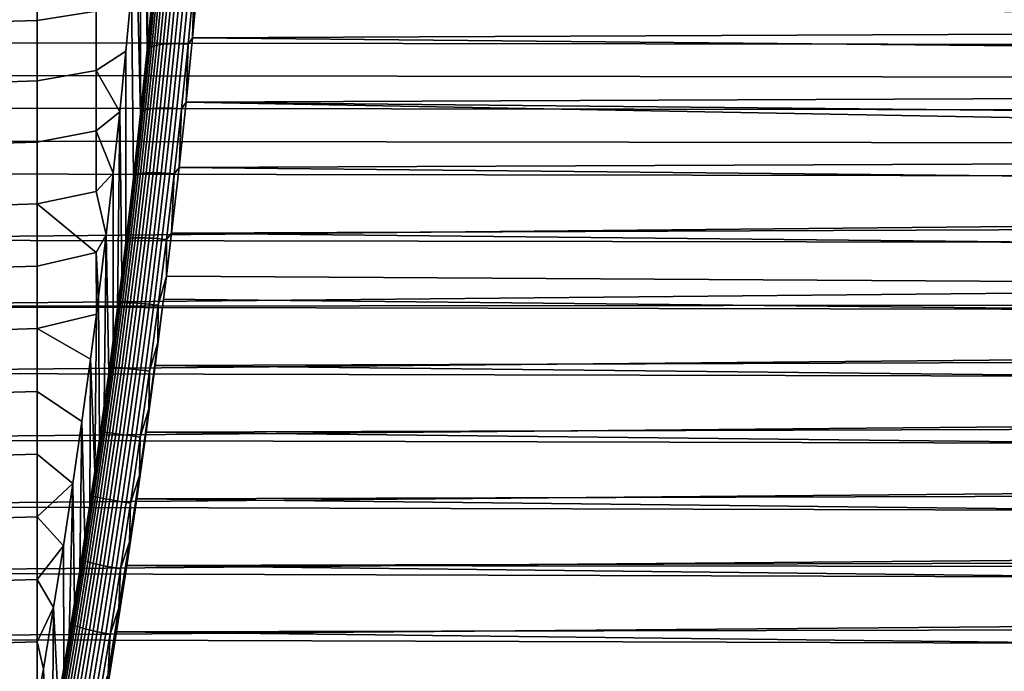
# Model space of a CAD drawing. Header units: metres. Extents: x -29 to 117, y -464 to 29.
# Tile 309 of 362: x 69 to 87, y -4 to 7. Entities that reach past the tile are written whole.
import ezdxf

# ---------------------------------------------------------------- set-up
doc = ezdxf.new("R2010")
doc.units = ezdxf.units.M
doc.layers.add('solid_24_501_056_XXX', color=7, linetype='CONTINUOUS')

msp = doc.modelspace()

# ---------------------------------------------------------------- linework, layer by layer
at = {"layer": 'solid_24_501_056_XXX'}
for points in [[(71.721443, 7.842888, 25.533432), (71.61541, 6.743307, 25.235132), (71.672249, 12.776339, 29.962769), (71.708588, 13.714664, 30.536142)], [(71.61541, 6.743307, 25.235132), (71.625679, 11.815126, 29.430431), (71.672249, 12.776339, 29.962769)], [(71.61541, 6.743307, 25.235132), (71.568901, 10.831899, 28.93973), (71.625679, 11.815126, 29.430431)], [(71.61541, 6.743307, 25.235132), (71.499863, 5.631461, 24.982557), (71.502106, 9.829679, 28.492067), (71.568901, 10.831899, 28.93973)], [(71.499863, 5.631461, 24.982557), (71.425323, 8.809092, 28.087818), (71.502106, 9.829679, 28.492067)], [(71.499863, 5.631461, 24.982557), (71.374847, 4.508068, 24.77607), (71.338821, 7.773526, 27.728243), (71.425323, 8.809092, 28.087818)], [(70.726494, 8.451011, 27.942171), (70.726494, 7.423905, 27.60565), (69.69474, 7.260709, 27.568798), (69.69474, 8.306129, 27.904154)], [(69.69474, 8.306129, 27.904154), (69.69474, 7.260709, 27.568798), (68.664307, 7.228735, 27.615053), (68.664307, 8.273933, 27.949589)], [(71.696312, 6.804221, 25.020794), (71.802162, 7.902641, 25.31921), (71.843315, 7.918298, 25.252953), (71.737183, 6.816877, 24.953722)], [(71.737183, 6.816877, 24.953722), (71.843315, 7.918298, 25.252953), (71.890999, 7.932148, 25.190794), (71.784584, 6.827847, 24.890779)], [(71.784584, 6.827847, 24.890779), (71.890999, 7.932148, 25.190794), (71.944733, 7.944053, 25.133345), (71.838051, 6.837024, 24.832588)], [(71.838051, 6.837024, 24.832588), (71.944733, 7.944053, 25.133345), (72.003983, 7.953896, 25.081175), (71.897057, 6.844316, 24.779726)], [(71.897057, 6.844316, 24.779726), (72.003983, 7.953896, 25.081175), (72.068169, 7.961579, 25.034801), (71.961014, 6.849652, 24.732716)], [(71.961014, 6.849652, 24.732716), (72.068169, 7.961579, 25.034801), (72.13665, 7.967026, 24.99468), (72.029297, 6.852979, 24.692019)], [(72.029297, 6.852979, 24.692019), (72.13665, 7.967026, 24.99468), (72.208755, 7.970183, 24.961212), (72.101219, 6.854263, 24.658041)], [(72.101219, 6.854263, 24.658041), (72.208755, 7.970183, 24.961212), (72.283768, 7.97102, 24.934725), (72.176079, 6.853492, 24.631117)], [(72.176079, 6.853492, 24.631117), (72.283768, 7.97102, 24.934725), (72.360947, 7.969528, 24.915482), (72.253128, 6.850674, 24.611513)], [(72.253128, 6.850674, 24.611513), (72.360947, 7.969528, 24.915482), (72.439529, 7.965721, 24.903673), (72.331612, 6.845836, 24.599424)], [(72.331612, 6.845836, 24.599424), (72.439529, 7.965721, 24.903673), (72.409271, 6.957699, 24.624756)], [(72.409271, 6.957699, 24.624756), (72.512886, 8.073119, 24.932795), (111.956772, 7.689563, 24.821312), (112.031677, 7.130993, 24.669399)], [(72.439529, 7.965721, 24.903673), (72.512886, 8.073119, 24.932795), (72.409271, 6.957699, 24.624756)], [(71.338821, 7.773526, 27.728243), (71.242622, 6.723408, 27.413557), (70.726494, 6.383461, 27.312956), (70.726494, 7.423905, 27.60565)], [(71.374847, 4.508068, 24.77607), (71.240677, 3.376263, 24.616394), (71.242622, 6.723408, 27.413557), (71.338821, 7.773526, 27.728243)], [(71.740967, 7.866539, 25.461359), (71.635727, 6.77437, 25.164642), (71.61541, 6.743307, 25.235132), (71.721443, 7.842888, 25.533432)], [(71.635727, 6.77437, 25.164642), (71.740967, 7.866539, 25.461359), (71.767929, 7.88533, 25.388908), (71.662384, 6.790005, 25.091333)], [(71.662384, 6.790005, 25.091333), (71.767929, 7.88533, 25.388908), (71.802162, 7.902641, 25.31921), (71.696312, 6.804221, 25.020794)], [(114.250267, 6.805587, 79.420959), (114.341499, 7.373277, 79.273712), (63.46143, 7.442299, 79.254944), (63.358269, 6.874809, 79.403679)], [(70.726494, 7.423905, 27.60565), (70.726494, 6.383461, 27.312956), (69.69474, 6.201815, 27.278772), (69.69474, 7.260709, 27.568798)], [(69.69474, 7.260709, 27.568798), (69.69474, 6.201815, 27.278772), (68.664307, 6.170079, 27.325918), (68.664307, 7.228735, 27.615053)], [(72.409271, 6.957699, 24.624756), (112.031677, 7.130993, 24.669399), (112.1091, 6.56838, 24.528711)], [(72.296364, 5.829614, 24.362448), (72.409271, 6.957699, 24.624756), (112.1091, 6.56838, 24.528711), (112.188744, 6.001992, 24.399384)], [(72.331612, 6.845836, 24.599424), (72.409271, 6.957699, 24.624756), (72.296364, 5.829614, 24.362448)], [(114.15741, 6.234229, 79.556564), (114.250267, 6.805587, 79.420959), (63.358269, 6.874809, 79.403679), (63.256695, 6.304667, 79.54052)], [(71.242622, 6.723408, 27.413557), (71.137062, 5.662408, 27.144806), (70.726494, 6.383461, 27.312956)], [(71.240677, 3.376263, 24.616394), (71.170181, 2.807479, 24.554216), (71.137062, 5.662408, 27.144806), (71.242622, 6.723408, 27.413557)], [(71.635727, 6.77437, 25.164642), (71.521286, 5.6718, 24.913305), (71.499863, 5.631461, 24.982557), (71.61541, 6.743307, 25.235132)], [(71.521286, 5.6718, 24.913305), (71.635727, 6.77437, 25.164642), (71.662384, 6.790005, 25.091333), (71.547615, 5.684256, 24.839272)], [(71.547615, 5.684256, 24.839272), (71.662384, 6.790005, 25.091333), (71.696312, 6.804221, 25.020794), (71.581223, 5.695355, 24.768023)], [(71.581223, 5.695355, 24.768023), (71.696312, 6.804221, 25.020794), (71.737183, 6.816877, 24.953722), (71.62178, 5.704988, 24.70026)], [(71.62178, 5.704988, 24.70026), (71.737183, 6.816877, 24.953722), (71.784584, 6.827847, 24.890779), (71.668884, 5.713059, 24.636656)], [(71.668884, 5.713059, 24.636656), (71.784584, 6.827847, 24.890779), (71.838051, 6.837024, 24.832588), (71.722061, 5.719488, 24.577841)], [(71.722061, 5.719488, 24.577841), (71.838051, 6.837024, 24.832588), (71.897057, 6.844316, 24.779726), (71.7808, 5.724212, 24.524393)], [(71.7808, 5.724212, 24.524393), (71.897057, 6.844316, 24.779726), (71.961014, 6.849652, 24.732716), (71.844513, 5.727184, 24.476841)], [(71.844513, 5.727184, 24.476841), (71.961014, 6.849652, 24.732716), (72.029297, 6.852979, 24.692019), (71.912575, 5.728374, 24.435659)], [(71.912575, 5.728374, 24.435659), (72.029297, 6.852979, 24.692019), (72.101219, 6.854263, 24.658041), (71.984299, 5.727772, 24.401251)], [(71.984299, 5.727772, 24.401251), (72.101219, 6.854263, 24.658041), (72.176079, 6.853492, 24.631117), (72.05899, 5.725382, 24.373959)], [(72.05899, 5.725382, 24.373959), (72.176079, 6.853492, 24.631117), (72.253128, 6.850674, 24.611513), (72.135902, 5.721228, 24.35405)], [(72.135902, 5.721228, 24.35405), (72.253128, 6.850674, 24.611513), (72.331612, 6.845836, 24.599424), (72.214279, 5.715353, 24.341724)], [(72.214279, 5.715353, 24.341724), (72.331612, 6.845836, 24.599424), (72.296364, 5.829614, 24.362448)], [(70.726494, 6.383461, 27.312956), (70.726494, 5.331547, 27.064617), (69.69474, 5.131413, 27.03462), (69.69474, 6.201815, 27.278772)], [(71.137062, 5.662408, 27.144806), (70.726494, 5.331547, 27.064617), (70.726494, 6.383461, 27.312956)], [(114.063408, 5.659644, 79.680367), (114.15741, 6.234229, 79.556564), (63.256695, 6.304667, 79.54052), (63.156845, 5.732134, 79.665436)], [(69.69474, 6.201815, 27.278772), (69.69474, 5.131413, 27.03462), (68.664307, 5.099935, 27.08272), (68.664307, 6.170079, 27.325918)], [(72.296364, 5.829614, 24.362448), (112.188744, 6.001992, 24.399384), (112.27095, 5.431953, 24.281513)], [(113.968628, 5.082222, 79.792259), (114.063408, 5.659644, 79.680367), (63.156845, 5.732134, 79.665436), (63.058674, 5.157462, 79.778389)], [(71.397896, 4.560763, 24.707626), (71.521286, 5.6718, 24.913305), (71.547615, 5.684256, 24.839272), (71.423866, 4.570024, 24.633001)], [(71.423866, 4.570024, 24.633001), (71.547615, 5.684256, 24.839272), (71.581223, 5.695355, 24.768023), (71.457123, 4.577991, 24.561172)], [(71.457123, 4.577991, 24.561172), (71.581223, 5.695355, 24.768023), (71.62178, 5.704988, 24.70026), (71.497345, 4.584584, 24.492847)], [(71.497345, 4.584584, 24.492847), (71.62178, 5.704988, 24.70026), (71.668884, 5.713059, 24.636656), (71.544121, 4.58974, 24.428705)], [(71.544121, 4.58974, 24.428705), (71.668884, 5.713059, 24.636656), (71.722061, 5.719488, 24.577841), (71.597, 4.593408, 24.369377)], [(71.597, 4.593408, 24.369377), (71.722061, 5.719488, 24.577841), (71.7808, 5.724212, 24.524393), (71.655449, 4.59555, 24.315451)], [(71.655449, 4.59555, 24.315451), (71.7808, 5.724212, 24.524393), (71.844513, 5.727184, 24.476841), (71.718895, 4.596146, 24.26746)], [(71.718895, 4.596146, 24.26746), (71.844513, 5.727184, 24.476841), (71.912575, 5.728374, 24.435659), (71.786713, 4.595189, 24.22588)], [(71.786713, 4.595189, 24.22588), (71.912575, 5.728374, 24.435659), (71.984299, 5.727772, 24.401251), (71.858231, 4.59269, 24.19112)], [(71.858231, 4.59269, 24.19112), (71.984299, 5.727772, 24.401251), (72.05899, 5.725382, 24.373959), (71.932739, 4.588673, 24.163527)], [(71.932739, 4.588673, 24.163527), (72.05899, 5.725382, 24.373959), (72.135902, 5.721228, 24.35405), (72.009506, 4.583177, 24.14337)], [(72.009506, 4.583177, 24.14337), (72.135902, 5.721228, 24.35405), (72.214279, 5.715353, 24.341724), (72.087769, 4.576258, 24.130852)], [(72.087769, 4.576258, 24.130852), (72.214279, 5.715353, 24.341724), (72.174301, 4.690711, 24.146427)], [(72.174301, 4.690711, 24.146427), (72.296364, 5.829614, 24.362448), (112.321541, 5.087724, 24.21624), (112.355553, 4.858567, 24.175232)], [(72.214279, 5.715353, 24.341724), (72.296364, 5.829614, 24.362448), (72.174301, 4.690711, 24.146427)], [(72.296364, 5.829614, 24.362448), (112.27095, 5.431953, 24.281513), (112.321541, 5.087724, 24.21624)], [(71.137062, 5.662408, 27.144806), (71.022179, 4.590818, 26.922106), (70.726494, 5.331547, 27.064617)], [(71.097435, 2.236897, 24.503815), (71.022514, 1.665261, 24.465317), (71.022179, 4.590818, 26.922106), (71.137062, 5.662408, 27.144806)], [(71.170181, 2.807479, 24.554216), (71.097435, 2.236897, 24.503815), (71.137062, 5.662408, 27.144806)], [(71.521286, 5.6718, 24.913305), (71.397896, 4.560763, 24.707626), (71.374847, 4.508068, 24.77607), (71.499863, 5.631461, 24.982557)], [(70.726494, 5.331547, 27.064617), (70.726494, 4.270054, 26.86108), (69.69474, 4.05149, 26.836794), (69.69474, 5.131413, 27.03462)], [(71.022179, 4.590818, 26.922106), (70.726494, 4.270054, 26.86108), (70.726494, 5.331547, 27.064617)], [(113.872574, 4.501987, 79.892212), (113.968628, 5.082222, 79.792259), (63.058674, 5.157462, 79.778389), (62.962143, 4.580895, 79.879349)], [(69.69474, 5.131413, 27.03462), (69.69474, 4.05149, 26.836794), (68.664307, 4.020297, 26.885912), (68.664307, 5.099935, 27.08272)], [(72.174301, 4.690711, 24.146427), (112.355553, 4.858567, 24.175232), (112.442108, 4.282208, 24.080669)], [(72.043282, 3.542773, 23.977171), (72.174301, 4.690711, 24.146427), (112.442108, 4.282208, 24.080669), (112.530251, 3.703226, 23.997938)], [(72.087769, 4.576258, 24.130852), (72.174301, 4.690711, 24.146427), (72.043282, 3.542773, 23.977171)], [(113.775566, 3.919339, 79.980103), (113.872574, 4.501987, 79.892212), (62.962143, 4.580895, 79.879349), (62.774452, 3.4231, 80.045204)], [(71.022179, 4.590818, 26.922106), (70.898384, 3.512491, 26.746231), (70.726494, 4.270054, 26.86108)], [(71.022514, 1.665261, 24.465317), (70.94548, 1.09314, 24.438826), (70.898384, 3.512491, 26.746231), (71.022179, 4.590818, 26.922106)], [(71.397896, 4.560763, 24.707626), (71.265785, 3.443194, 24.547792), (71.240677, 3.376263, 24.616394), (71.374847, 4.508068, 24.77607)], [(71.265785, 3.443194, 24.547792), (71.397896, 4.560763, 24.707626), (71.423866, 4.570024, 24.633001), (71.291374, 3.449249, 24.47271)], [(71.291374, 3.449249, 24.47271), (71.423866, 4.570024, 24.633001), (71.457123, 4.577991, 24.561172), (71.324265, 3.454072, 24.400429)], [(71.324265, 3.454072, 24.400429), (71.457123, 4.577991, 24.561172), (71.497345, 4.584584, 24.492847), (71.36412, 3.457618, 24.331669)], [(71.36412, 3.457618, 24.331669), (71.497345, 4.584584, 24.492847), (71.544121, 4.58974, 24.428705), (71.410553, 3.459849, 24.267107)], [(71.410553, 3.459849, 24.267107), (71.544121, 4.58974, 24.428705), (71.597, 4.593408, 24.369377), (71.463104, 3.460746, 24.207384)], [(71.463104, 3.460746, 24.207384), (71.597, 4.593408, 24.369377), (71.655449, 4.59555, 24.315451), (71.521248, 3.460297, 24.153088)], [(71.521248, 3.460297, 24.153088), (71.655449, 4.59555, 24.315451), (71.718895, 4.596146, 24.26746), (71.584412, 3.458509, 24.104755)], [(71.584412, 3.458509, 24.104755), (71.718895, 4.596146, 24.26746), (71.786713, 4.595189, 24.22588), (71.651978, 3.455399, 24.062868)], [(71.651978, 3.455399, 24.062868), (71.786713, 4.595189, 24.22588), (71.858231, 4.59269, 24.19112), (71.723267, 3.450997, 24.027836)], [(71.723267, 3.450997, 24.027836), (71.858231, 4.59269, 24.19112), (71.932739, 4.588673, 24.163527), (71.797585, 3.445347, 24.000008)], [(71.797585, 3.445347, 24.000008), (71.932739, 4.588673, 24.163527), (72.009506, 4.583177, 24.14337), (71.874191, 3.438505, 23.97966)], [(71.874191, 3.438505, 23.97966), (72.009506, 4.583177, 24.14337), (72.087769, 4.576258, 24.130852), (71.952324, 3.430539, 23.966991)], [(71.952324, 3.430539, 23.966991), (72.087769, 4.576258, 24.130852), (72.043282, 3.542773, 23.977171)], [(70.898384, 3.512491, 26.746231), (70.726494, 3.20089, 26.702707), (69.69474, 4.05149, 26.836794), (70.726494, 4.270054, 26.86108)], [(69.69474, 4.05149, 26.836794), (69.69474, 2.964049, 26.685658), (68.664307, 2.933173, 26.735861), (68.664307, 4.020297, 26.885912)], [(70.726494, 3.20089, 26.702707), (69.69474, 2.964049, 26.685658), (69.69474, 4.05149, 26.836794)], [(113.711121, 3.407968, 80.046906), (113.775566, 3.919339, 79.980103), (62.774452, 3.4231, 80.045204), (113.678139, 3.334777, 80.055855)], [(72.043282, 3.542773, 23.977171), (112.530251, 3.703226, 23.997938), (112.62043, 3.121683, 23.927103)], [(70.898384, 3.512491, 26.746231), (70.765701, 2.427654, 26.617228), (70.726494, 3.20089, 26.702707)], [(70.866257, 0.519832, 24.424253), (70.784897, -0.054259, 24.421623), (70.765701, 2.427654, 26.617228), (70.898384, 3.512491, 26.746231)], [(70.94548, 1.09314, 24.438826), (70.866257, 0.519832, 24.424253), (70.898384, 3.512491, 26.746231)], [(71.125198, 2.321028, 24.433987), (71.265785, 3.443194, 24.547792), (71.291374, 3.449249, 24.47271), (71.150391, 2.323871, 24.358578)], [(71.265785, 3.443194, 24.547792), (71.125198, 2.321028, 24.433987), (71.170181, 2.807479, 24.554216), (71.240677, 3.376263, 24.616394)], [(71.150391, 2.323871, 24.358578), (71.291374, 3.449249, 24.47271), (71.324265, 3.454072, 24.400429), (71.182884, 2.325548, 24.285978)], [(71.182884, 2.325548, 24.285978), (71.324265, 3.454072, 24.400429), (71.36412, 3.457618, 24.331669), (71.222359, 2.32604, 24.216909)], [(71.222359, 2.32604, 24.216909), (71.36412, 3.457618, 24.331669), (71.410553, 3.459849, 24.267107), (71.268425, 2.325343, 24.15205)], [(71.268425, 2.325343, 24.15205), (71.410553, 3.459849, 24.267107), (71.463104, 3.460746, 24.207384), (71.320625, 2.323465, 24.092045)], [(71.320625, 2.323465, 24.092045), (71.463104, 3.460746, 24.207384), (71.521248, 3.460297, 24.153088), (71.378441, 2.320423, 24.037485)], [(71.378441, 2.320423, 24.037485), (71.521248, 3.460297, 24.153088), (71.584412, 3.458509, 24.104755), (71.441315, 2.316247, 23.988913)], [(71.441315, 2.316247, 23.988913), (71.584412, 3.458509, 24.104755), (71.651978, 3.455399, 24.062868), (71.508606, 2.31098, 23.946804)], [(71.508606, 2.31098, 23.946804), (71.651978, 3.455399, 24.062868), (71.723267, 3.450997, 24.027836), (71.579659, 2.304673, 23.911581)], [(71.579659, 2.304673, 23.911581), (71.723267, 3.450997, 24.027836), (71.797585, 3.445347, 24.000008), (71.65377, 2.297388, 23.883587)], [(71.65377, 2.297388, 23.883587), (71.797585, 3.445347, 24.000008), (71.874191, 3.438505, 23.97966), (71.730209, 2.289197, 23.8631)], [(71.952324, 3.430539, 23.966991), (72.043282, 3.542773, 23.977171), (71.953232, 2.791144, 23.892282)], [(72.043282, 3.542773, 23.977171), (112.62043, 3.121683, 23.927103), (112.712395, 2.537945, 23.868265), (71.953232, 2.791144, 23.892282)], [(113.580643, 2.748724, 80.119392), (113.678139, 3.334777, 80.055855), (62.774452, 3.4231, 80.045204), (62.594093, 2.260772, 80.162888)], [(71.730209, 2.289197, 23.8631), (71.874191, 3.438505, 23.97966), (71.952324, 3.430539, 23.966991), (71.808212, 2.280183, 23.850327)], [(71.808212, 2.280183, 23.850327), (71.952324, 3.430539, 23.966991), (71.953232, 2.791144, 23.892282)], [(70.726494, 3.20089, 26.702707), (70.727333, 2.12569, 26.589773), (69.69474, 1.871108, 26.581493), (69.69474, 2.964049, 26.685658)], [(70.765701, 2.427654, 26.617228), (70.727333, 2.12569, 26.589773), (70.726494, 3.20089, 26.702707)], [(69.69474, 2.964049, 26.685658), (69.69474, 1.871108, 26.581493), (68.664307, 1.840589, 26.632847), (68.664307, 2.933173, 26.735861)], [(71.125198, 2.321028, 24.433987), (71.097435, 2.236897, 24.503815), (71.170181, 2.807479, 24.554216)], [(71.803238, 1.629675, 23.800997), (71.953232, 2.791144, 23.892282), (71.903473, 2.387612, 23.855091)], [(71.808212, 2.280183, 23.850327), (71.953232, 2.791144, 23.892282), (71.803238, 1.629675, 23.800997)], [(71.953232, 2.791144, 23.892282), (112.712395, 2.537945, 23.868265), (112.805641, 1.952484, 23.821518), (71.903473, 2.387612, 23.855091)], [(113.506836, 2.306433, 80.15918), (113.580643, 2.748724, 80.119392), (62.594093, 2.260772, 80.162888)], [(70.784897, -0.054259, 24.421623), (70.701485, -0.628406, 24.431002), (70.727333, 2.12569, 26.589773), (70.765701, 2.427654, 26.617228)], [(113.384262, 1.572566, 80.20977), (113.482567, 2.161172, 80.170715), (62.594093, 2.260772, 80.162888), (62.421329, 1.095912, 80.232361)], [(113.482567, 2.161172, 80.170715), (113.506836, 2.306433, 80.15918), (62.594093, 2.260772, 80.162888)], [(70.976395, 1.196191, 24.366341), (71.125198, 2.321028, 24.433987), (71.150391, 2.323871, 24.358578), (71.00116, 1.195826, 24.290739)], [(70.976395, 1.196191, 24.366341), (71.097435, 2.236897, 24.503815), (71.125198, 2.321028, 24.433987)], [(71.00116, 1.195826, 24.290739), (71.150391, 2.323871, 24.358578), (71.182884, 2.325548, 24.285978), (71.033234, 1.194356, 24.217951)], [(71.033234, 1.194356, 24.217951), (71.182884, 2.325548, 24.285978), (71.222359, 2.32604, 24.216909), (71.072311, 1.191797, 24.148697)], [(71.072311, 1.191797, 24.148697), (71.222359, 2.32604, 24.216909), (71.268425, 2.325343, 24.15205), (71.117989, 1.188173, 24.083664)], [(71.117989, 1.188173, 24.083664), (71.268425, 2.325343, 24.15205), (71.320625, 2.323465, 24.092045), (71.169823, 1.183521, 24.023491)], [(71.169823, 1.183521, 24.023491), (71.320625, 2.323465, 24.092045), (71.378441, 2.320423, 24.037485), (71.227295, 1.177886, 23.968775)], [(71.227295, 1.177886, 23.968775), (71.378441, 2.320423, 24.037485), (71.441315, 2.316247, 23.988913), (71.289848, 1.171325, 23.920059)], [(71.289848, 1.171325, 23.920059), (71.441315, 2.316247, 23.988913), (71.508606, 2.31098, 23.946804), (71.356857, 1.163901, 23.877821)], [(71.356857, 1.163901, 23.877821), (71.508606, 2.31098, 23.946804), (71.579659, 2.304673, 23.911581), (71.427658, 1.15569, 23.842482)], [(71.427658, 1.15569, 23.842482), (71.579659, 2.304673, 23.911581), (71.65377, 2.297388, 23.883587), (71.501556, 1.146771, 23.81439)], [(71.501556, 1.146771, 23.81439), (71.65377, 2.297388, 23.883587), (71.730209, 2.289197, 23.8631), (71.577812, 1.137232, 23.793823)], [(71.577812, 1.137232, 23.793823), (71.730209, 2.289197, 23.8631), (71.808212, 2.280183, 23.850327), (71.655678, 1.127169, 23.780985)], [(71.655678, 1.127169, 23.780985), (71.808212, 2.280183, 23.850327), (71.803238, 1.629675, 23.800997)], [(71.755089, 1.227126, 23.780548), (71.903473, 2.387612, 23.855091), (112.805641, 1.952484, 23.821518), (112.899765, 1.365724, 23.786932)], [(71.803238, 1.629675, 23.800997), (71.903473, 2.387612, 23.855091), (71.755089, 1.227126, 23.780548)], [(70.727333, 2.12569, 26.589773), (70.624611, 1.340236, 26.535568), (69.69474, 1.871108, 26.581493)], [(70.701485, -0.628406, 24.431002), (70.624611, 1.340236, 26.535568), (70.727333, 2.12569, 26.589773)], [(70.976395, 1.196191, 24.366341), (71.022514, 1.665261, 24.465317), (71.097435, 2.236897, 24.503815)], [(69.69474, 1.871108, 26.581493), (69.69474, 0.774695, 26.524494), (68.664307, 0.744577, 26.577061), (68.664307, 1.840589, 26.632847)], [(70.475143, 0.25048, 26.501255), (69.69474, 0.774695, 26.524494), (69.69474, 1.871108, 26.581493), (70.624611, 1.340236, 26.535568)], [(113.286293, 0.983448, 80.236511), (113.384262, 1.572566, 80.20977), (62.421329, 1.095912, 80.232361)], [(70.976395, 1.196191, 24.366341), (70.94548, 1.09314, 24.438826), (71.022514, 1.665261, 24.465317)], [(71.644882, 0.46688, 23.75775), (71.803238, 1.629675, 23.800997), (71.755089, 1.227126, 23.780548)], [(71.655678, 1.127169, 23.780985), (71.803238, 1.629675, 23.800997), (71.644882, 0.46688, 23.75775)], [(70.616096, -1.202098, 24.452444), (70.528618, -1.776055, 24.485916), (70.475143, 0.25048, 26.501255), (70.624611, 1.340236, 26.535568)], [(70.701485, -0.628406, 24.431002), (70.616096, -1.202098, 24.452444), (70.624611, 1.340236, 26.535568)], [(71.598328, 0.06319, 23.753824), (71.755089, 1.227126, 23.780548), (112.99527, 0.777679, 23.76454), (113.091873, 0.188755, 23.754398)], [(71.644882, 0.46688, 23.75775), (71.755089, 1.227126, 23.780548), (71.598328, 0.06319, 23.753824)], [(71.755089, 1.227126, 23.780548), (112.899765, 1.365724, 23.786932), (112.99527, 0.777679, 23.76454)], [(113.189011, 0.394253, 80.250954), (113.286293, 0.983448, 80.236511), (62.421329, 1.095912, 80.232361), (62.256451, -0.069478, 80.25367)], [(70.819656, 0.070588, 24.344778), (70.94548, 1.09314, 24.438826), (70.976395, 1.196191, 24.366341)], [(70.819656, 0.070588, 24.344778), (70.976395, 1.196191, 24.366341), (71.00116, 1.195826, 24.290739), (70.843971, 0.06702, 24.269115)], [(70.819656, 0.070588, 24.344778), (70.866257, 0.519832, 24.424253), (70.94548, 1.09314, 24.438826)], [(70.843971, 0.06702, 24.269115), (71.00116, 1.195826, 24.290739), (71.033234, 1.194356, 24.217951), (70.875618, 0.062411, 24.196268)], [(70.875618, 0.062411, 24.196268), (71.033234, 1.194356, 24.217951), (71.072311, 1.191797, 24.148697), (70.914261, 0.056807, 24.126955)], [(70.914261, 0.056807, 24.126955), (71.072311, 1.191797, 24.148697), (71.117989, 1.188173, 24.083664), (70.959534, 0.050263, 24.061865)], [(70.959534, 0.050263, 24.061865), (71.117989, 1.188173, 24.083664), (71.169823, 1.183521, 24.023491), (71.010986, 0.042843, 24.00164)], [(71.010986, 0.042843, 24.00164), (71.169823, 1.183521, 24.023491), (71.227295, 1.177886, 23.968775), (71.0681, 0.034621, 23.946875)], [(71.0681, 0.034621, 23.946875), (71.227295, 1.177886, 23.968775), (71.289848, 1.171325, 23.920059), (71.130318, 0.025679, 23.898111)], [(71.130318, 0.025679, 23.898111), (71.289848, 1.171325, 23.920059), (71.356857, 1.163901, 23.877821), (71.197029, 0.016104, 23.855833)], [(71.197029, 0.016104, 23.855833), (71.356857, 1.163901, 23.877821), (71.427658, 1.15569, 23.842482), (71.267563, 0.005992, 23.820457)], [(71.267563, 0.005992, 23.820457), (71.427658, 1.15569, 23.842482), (71.501556, 1.146771, 23.81439), (71.341232, -0.004558, 23.792336)], [(71.341232, -0.004558, 23.792336), (71.501556, 1.146771, 23.81439), (71.577812, 1.137232, 23.793823), (71.417305, -0.015441, 23.771742)], [(71.417305, -0.015441, 23.771742), (71.577812, 1.137232, 23.793823), (71.655678, 1.127169, 23.780985), (71.495026, -0.02655, 23.758884)], [(71.495026, -0.02655, 23.758884), (71.655678, 1.127169, 23.780985), (71.644882, 0.46688, 23.75775)], [(69.69474, 0.774695, 26.524494), (69.69474, -0.323156, 26.514767), (68.664307, -0.35282, 26.568607), (68.664307, 0.744577, 26.577061)], [(70.317833, -0.837726, 26.514437), (69.69474, -0.323156, 26.514767), (69.69474, 0.774695, 26.524494), (70.475143, 0.25048, 26.501255)], [(70.819656, 0.070588, 24.344778), (70.784897, -0.054259, 24.421623), (70.866257, 0.519832, 24.424253)], [(113.091873, -0.195029, 80.253098), (113.189011, 0.394253, 80.250954), (62.256451, -0.069478, 80.25367)], [(71.478455, -0.695518, 23.762383), (71.644882, 0.46688, 23.75775), (71.598328, 0.06319, 23.753824)], [(71.495026, -0.02655, 23.758884), (71.644882, 0.46688, 23.75775), (71.478455, -0.695518, 23.762383)], [(70.439133, -2.349796, 24.531412), (70.34774, -2.922568, 24.58894), (70.317833, -0.837726, 26.514437), (70.475143, 0.25048, 26.501255)], [(70.528618, -1.776055, 24.485916), (70.439133, -2.349796, 24.531412), (70.475143, 0.25048, 26.501255)], [(71.598328, 0.06319, 23.753824), (113.091873, 0.188755, 23.754398), (113.189003, -0.400527, 23.756542)], [(70.655273, -1.053886, 24.369171), (70.784897, -0.054259, 24.421623), (70.819656, 0.070588, 24.344778)], [(70.655273, -1.053886, 24.369171), (70.819656, 0.070588, 24.344778), (70.843971, 0.06702, 24.269115), (70.679123, -1.060644, 24.293577)], [(70.679123, -1.060644, 24.293577), (70.843971, 0.06702, 24.269115), (70.875618, 0.062411, 24.196268), (70.710312, -1.06838, 24.220797)], [(70.710312, -1.06838, 24.220797), (70.875618, 0.062411, 24.196268), (70.914261, 0.056807, 24.126955), (70.748512, -1.077017, 24.15155)], [(70.748512, -1.077017, 24.15155), (70.914261, 0.056807, 24.126955), (70.959534, 0.050263, 24.061865), (70.793358, -1.086471, 24.086523)], [(70.793358, -1.086471, 24.086523), (70.959534, 0.050263, 24.061865), (71.010986, 0.042843, 24.00164), (70.844406, -1.096648, 24.026358)], [(70.844406, -1.096648, 24.026358), (71.010986, 0.042843, 24.00164), (71.0681, 0.034621, 23.946875), (70.901146, -1.107446, 23.971647)], [(70.901146, -1.107446, 23.971647), (71.0681, 0.034621, 23.946875), (71.130318, 0.025679, 23.898111), (70.96302, -1.118761, 23.922937)], [(70.96302, -1.118761, 23.922937), (71.130318, 0.025679, 23.898111), (71.197029, 0.016104, 23.855833), (71.029411, -1.130478, 23.880705)], [(71.029411, -1.130478, 23.880705), (71.197029, 0.016104, 23.855833), (71.267563, 0.005992, 23.820457), (71.099678, -1.142484, 23.845371)], [(71.099678, -1.142484, 23.845371), (71.267563, 0.005992, 23.820457), (71.341232, -0.004558, 23.792336), (71.173103, -1.154658, 23.817284)], [(71.433449, -1.1022, 23.775135), (71.598328, 0.06319, 23.753824), (113.189003, -0.400527, 23.756542), (113.286293, -0.989722, 23.770979)], [(71.478455, -0.695518, 23.762383), (71.598328, 0.06319, 23.753824), (71.433449, -1.1022, 23.775135)], [(112.995277, -0.783954, 80.242958), (113.091873, -0.195029, 80.253098), (62.256451, -0.069478, 80.25367), (62.099686, -1.233415, 80.226944)], [(70.655273, -1.053886, 24.369171), (70.701485, -0.628406, 24.431002), (70.784897, -0.054259, 24.421623)], [(71.173103, -1.154658, 23.817284), (71.341232, -0.004558, 23.792336), (71.417305, -0.015441, 23.771742), (71.248978, -1.16688, 23.796719)], [(71.248978, -1.16688, 23.796719), (71.417305, -0.015441, 23.771742), (71.495026, -0.02655, 23.758884), (71.326546, -1.179031, 23.783884)], [(71.326546, -1.179031, 23.783884), (71.495026, -0.02655, 23.758884), (71.478455, -0.695518, 23.762383)], [(69.69474, -0.323156, 26.514767), (69.69474, -1.420406, 26.552328), (68.664307, -1.449561, 26.607502), (68.664307, -0.35282, 26.568607)], [(70.317833, -0.837726, 26.514437), (69.69474, -1.420406, 26.552328), (69.69474, -0.323156, 26.514767)], [(70.655273, -1.053886, 24.369171), (70.616096, -1.202098, 24.452444), (70.701485, -0.628406, 24.431002)], [(112.899765, -1.371999, 80.220566), (112.995277, -0.783954, 80.242958), (62.099686, -1.233415, 80.226944)], [(70.317833, -0.837726, 26.514437), (70.152733, -1.924043, 26.575071), (69.69474, -1.420406, 26.552328)], [(70.254509, -3.493897, 24.65852), (70.159325, -4.064528, 24.74017), (70.152733, -1.924043, 26.575071), (70.317833, -0.837726, 26.514437)], [(70.34774, -2.922568, 24.58894), (70.254509, -3.493897, 24.65852), (70.317833, -0.837726, 26.514437)], [(71.304253, -1.855532, 23.814754), (71.478455, -0.695518, 23.762383), (71.433449, -1.1022, 23.775135)], [(71.326546, -1.179031, 23.783884), (71.478455, -0.695518, 23.762383), (71.304253, -1.855532, 23.814754)], [(71.433449, -1.1022, 23.775135), (113.286293, -0.989722, 23.770979), (113.384254, -1.578841, 23.797726)], [(70.483536, -2.175336, 24.439388), (70.616096, -1.202098, 24.452444), (70.655273, -1.053886, 24.369171)], [(70.483536, -2.175336, 24.439388), (70.655273, -1.053886, 24.369171), (70.679123, -1.060644, 24.293577), (70.506905, -2.185265, 24.363993)], [(70.483536, -2.175336, 24.439388), (70.528618, -1.776055, 24.485916), (70.616096, -1.202098, 24.452444)], [(70.506905, -2.185265, 24.363993), (70.679123, -1.060644, 24.293577), (70.710312, -1.06838, 24.220797), (70.537613, -2.19611, 24.291407)], [(70.537613, -2.19611, 24.291407), (70.710312, -1.06838, 24.220797), (70.748512, -1.077017, 24.15155), (70.575356, -2.207764, 24.222349)], [(70.575356, -2.207764, 24.222349), (70.748512, -1.077017, 24.15155), (70.793358, -1.086471, 24.086523), (70.619759, -2.220111, 24.157503)], [(70.619759, -2.220111, 24.157503), (70.793358, -1.086471, 24.086523), (70.844406, -1.096648, 24.026358), (70.670387, -2.233029, 24.097509)], [(70.670387, -2.233029, 24.097509), (70.844406, -1.096648, 24.026358), (70.901146, -1.107446, 23.971647), (70.72673, -2.24639, 24.042961)], [(70.72673, -2.24639, 24.042961), (70.901146, -1.107446, 23.971647), (70.96302, -1.118761, 23.922937), (70.788246, -2.260063, 23.994396)], [(70.788246, -2.260063, 23.994396), (70.96302, -1.118761, 23.922937), (71.029411, -1.130478, 23.880705), (70.854317, -2.273911, 23.952299)], [(70.854317, -2.273911, 23.952299), (71.029411, -1.130478, 23.880705), (71.099678, -1.142484, 23.845371), (70.924286, -2.287799, 23.917082)], [(70.924286, -2.287799, 23.917082), (71.099678, -1.142484, 23.845371), (71.173103, -1.154658, 23.817284), (70.997467, -2.301589, 23.889095)], [(70.997467, -2.301589, 23.889095), (71.173103, -1.154658, 23.817284), (71.248978, -1.16688, 23.796719), (71.073143, -2.315144, 23.868616)], [(71.073143, -2.315144, 23.868616), (71.248978, -1.16688, 23.796719), (71.326546, -1.179031, 23.783884), (71.150551, -2.32833, 23.855844)], [(71.150551, -2.32833, 23.855844), (71.326546, -1.179031, 23.783884), (71.304253, -1.855532, 23.814754)], [(71.260689, -2.26706, 23.844606), (71.433449, -1.1022, 23.775135), (113.384254, -1.578841, 23.797726), (113.482559, -2.167446, 23.836775)], [(71.304253, -1.855532, 23.814754), (71.433449, -1.1022, 23.775135), (71.260689, -2.26706, 23.844606)], [(112.805641, -1.958759, 80.185974), (112.899765, -1.371999, 80.220566), (62.099686, -1.233415, 80.226944), (61.951305, -2.3939, 80.152405)], [(69.69474, -1.420406, 26.552328), (69.69474, -2.515022, 26.63711), (68.664307, -2.543603, 26.69367), (68.664307, -1.449561, 26.607502)], [(70.152733, -1.924043, 26.575071), (69.69474, -2.515022, 26.63711), (69.69474, -1.420406, 26.552328)], [(70.483536, -2.175336, 24.439388), (70.439133, -2.349796, 24.531412), (70.528618, -1.776055, 24.485916)], [(71.122597, -3.01118, 23.914705), (71.304253, -1.855532, 23.814754), (71.260689, -2.26706, 23.844606)], [(71.150551, -2.32833, 23.855844), (71.304253, -1.855532, 23.814754), (71.122597, -3.01118, 23.914705)], [(112.712402, -2.544219, 80.139229), (112.805641, -1.958759, 80.185974), (61.951305, -2.3939, 80.152405)], [(70.152733, -1.924043, 26.575071), (69.9804, -3.004722, 26.683002), (69.69474, -2.515022, 26.63711)], [(70.159325, -4.064528, 24.74017), (70.062279, -4.633907, 24.833843), (69.9804, -3.004722, 26.683002), (70.152733, -1.924043, 26.575071)], [(70.304756, -3.291887, 24.555229), (70.439133, -2.349796, 24.531412), (70.483536, -2.175336, 24.439388)], [(70.304756, -3.291887, 24.555229), (70.483536, -2.175336, 24.439388), (70.506905, -2.185265, 24.363993), (70.327614, -3.304965, 24.48016)], [(70.327614, -3.304965, 24.48016), (70.506905, -2.185265, 24.363993), (70.537613, -2.19611, 24.291407), (70.357826, -3.318897, 24.407896)], [(70.357826, -3.318897, 24.407896), (70.537613, -2.19611, 24.291407), (70.575356, -2.207764, 24.222349), (70.395088, -3.333545, 24.339148)], [(70.395088, -3.333545, 24.339148), (70.575356, -2.207764, 24.222349), (70.619759, -2.220111, 24.157503), (70.439034, -3.348764, 24.274599)], [(70.439034, -3.348764, 24.274599), (70.619759, -2.220111, 24.157503), (70.670387, -2.233029, 24.097509), (70.489227, -3.364403, 24.214888)], [(70.489227, -3.364403, 24.214888), (70.670387, -2.233029, 24.097509), (70.72673, -2.24639, 24.042961), (70.545166, -3.380309, 24.160603)], [(71.260689, -2.26706, 23.844606), (113.482559, -2.167446, 23.836775), (113.506836, -2.312722, 23.848314)], [(112.620438, -3.127958, 80.080391), (112.712402, -2.544219, 80.139229), (61.951305, -2.3939, 80.152405), (61.811493, -3.549061, 80.030327)], [(70.304756, -3.291887, 24.555229), (70.34774, -2.922568, 24.58894), (70.439133, -2.349796, 24.531412)], [(70.545166, -3.380309, 24.160603), (70.72673, -2.24639, 24.042961), (70.788246, -2.260063, 23.994396), (70.606308, -3.396322, 24.112284)], [(70.606308, -3.396322, 24.112284), (70.788246, -2.260063, 23.994396), (70.854317, -2.273911, 23.952299), (70.672035, -3.412287, 24.070404)], [(70.672035, -3.412287, 24.070404), (70.854317, -2.273911, 23.952299), (70.924286, -2.287799, 23.917082), (70.741707, -3.428043, 24.035381)], [(70.741707, -3.428043, 24.035381), (70.924286, -2.287799, 23.917082), (70.997467, -2.301589, 23.889095), (70.814636, -3.443436, 24.007561)], [(70.814636, -3.443436, 24.007561), (70.997467, -2.301589, 23.889095), (71.073143, -2.315144, 23.868616), (70.890091, -3.458313, 23.987217)], [(70.890091, -3.458313, 23.987217), (71.073143, -2.315144, 23.868616), (71.150551, -2.32833, 23.855844), (70.967339, -3.472528, 23.974554)], [(70.967339, -3.472528, 23.974554), (71.150551, -2.32833, 23.855844), (71.122597, -3.01118, 23.914705)], [(71.08033, -3.429389, 23.96229), (71.260689, -2.26706, 23.844606), (113.580643, -2.754998, 23.888096), (113.678131, -3.341052, 23.951637)], [(71.122597, -3.01118, 23.914705), (71.260689, -2.26706, 23.844606), (71.08033, -3.429389, 23.96229)], [(71.260689, -2.26706, 23.844606), (113.506836, -2.312722, 23.848314), (113.580643, -2.754998, 23.888096)], [(69.69474, -2.515022, 26.63711), (69.69474, -3.60497, 26.768953), (68.664307, -3.632909, 26.826956), (68.664307, -2.543603, 26.69367)], [(69.9804, -3.004722, 26.683002), (69.69474, -3.60497, 26.768953), (69.69474, -2.515022, 26.63711)], [(70.304756, -3.291887, 24.555229), (70.254509, -3.493897, 24.65852), (70.34774, -2.922568, 24.58894)], [(69.9804, -3.004722, 26.683002), (69.800941, -4.079256, 26.83811), (69.69474, -3.60497, 26.768953)], [(69.963493, -5.201258, 24.939482), (69.863022, -5.766145, 25.05707), (69.800941, -4.079256, 26.83811), (69.9804, -3.004722, 26.683002)], [(70.062279, -4.633907, 24.833843), (69.963493, -5.201258, 24.939482), (69.9804, -3.004722, 26.683002)], [(70.933815, -4.160542, 24.06189), (71.122597, -3.01118, 23.914705), (71.08033, -3.429389, 23.96229)], [(70.967339, -3.472528, 23.974554), (71.122597, -3.01118, 23.914705), (70.933815, -4.160542, 24.06189)], [(112.530258, -3.709501, 80.00956), (112.620438, -3.127958, 80.080391), (61.811493, -3.549061, 80.030327)], [(70.11924, -4.401729, 24.716307), (70.254509, -3.493897, 24.65852), (70.304756, -3.291887, 24.555229)], [(70.11924, -4.401729, 24.716307), (70.304756, -3.291887, 24.555229), (70.327614, -3.304965, 24.48016), (70.141586, -4.417928, 24.641691)], [(70.141586, -4.417928, 24.641691), (70.327614, -3.304965, 24.48016), (70.357826, -3.318897, 24.407896), (70.171288, -4.434919, 24.56987)], [(70.171288, -4.434919, 24.56987), (70.357826, -3.318897, 24.407896), (70.395088, -3.333545, 24.339148), (70.208054, -4.452535, 24.501553)], [(70.208054, -4.452535, 24.501553), (70.395088, -3.333545, 24.339148), (70.439034, -3.348764, 24.274599), (70.251518, -4.4706, 24.437418)], [(70.251518, -4.4706, 24.437418), (70.439034, -3.348764, 24.274599), (70.489227, -3.364403, 24.214888), (70.301262, -4.488936, 24.378098)], [(70.301262, -4.488936, 24.378098), (70.489227, -3.364403, 24.214888), (70.545166, -3.380309, 24.160603), (70.356781, -4.507363, 24.324179)], [(70.356781, -4.507363, 24.324179), (70.545166, -3.380309, 24.160603), (70.606308, -3.396322, 24.112284), (70.417526, -4.525697, 24.276196)], [(70.417526, -4.525697, 24.276196), (70.606308, -3.396322, 24.112284), (70.672035, -3.412287, 24.070404), (70.48291, -4.543758, 24.234621)], [(70.48291, -4.543758, 24.234621), (70.672035, -3.412287, 24.070404), (70.741707, -3.428043, 24.035381), (70.552269, -4.561367, 24.199865)], [(70.552269, -4.561367, 24.199865), (70.741707, -3.428043, 24.035381), (70.814636, -3.443436, 24.007561), (70.624931, -4.578349, 24.172277)], [(70.892639, -4.587184, 24.128147), (71.08033, -3.429389, 23.96229), (113.775566, -3.925614, 24.027388), (113.872574, -4.508262, 24.115284)], [(70.933815, -4.160542, 24.06189), (71.08033, -3.429389, 23.96229), (70.892639, -4.587184, 24.128147)], [(113.711121, -3.414257, 23.960585), (113.775566, -3.925614, 24.027388), (71.08033, -3.429389, 23.96229), (113.678131, -3.341052, 23.951637)], [(112.442108, -4.288484, 79.926826), (112.530258, -3.709501, 80.00956), (61.811493, -3.549061, 80.030327), (61.680477, -4.696999, 79.861069)], [(69.69474, -3.60497, 26.768953), (69.695587, -4.688112, 26.947575), (68.664307, -4.715451, 27.007107), (68.664307, -3.632909, 26.826956)], [(69.800941, -4.079256, 26.83811), (69.695587, -4.688112, 26.947575), (69.69474, -3.60497, 26.768953)], [(70.11924, -4.401729, 24.716307), (70.159325, -4.064528, 24.74017), (70.254509, -3.493897, 24.65852)], [(70.624931, -4.578349, 24.172277), (70.814636, -3.443436, 24.007561), (70.890091, -3.458313, 23.987217), (70.700172, -4.594537, 24.152124)], [(70.700172, -4.594537, 24.152124), (70.890091, -3.458313, 23.987217), (70.967339, -3.472528, 23.974554), (70.777245, -4.60977, 24.139608)], [(70.777245, -4.60977, 24.139608), (70.967339, -3.472528, 23.974554), (70.933815, -4.160542, 24.06189)], [(69.863022, -5.766145, 25.05707), (69.760757, -6.329311, 25.186691), (69.695587, -4.688112, 26.947575), (69.800941, -4.079256, 26.83811)], [(70.11924, -4.401729, 24.716307), (70.062279, -4.633907, 24.833843), (70.159325, -4.064528, 24.74017)]]:
    msp.add_3dface(points, dxfattribs=at)

doc.saveas('drawing.dxf')
